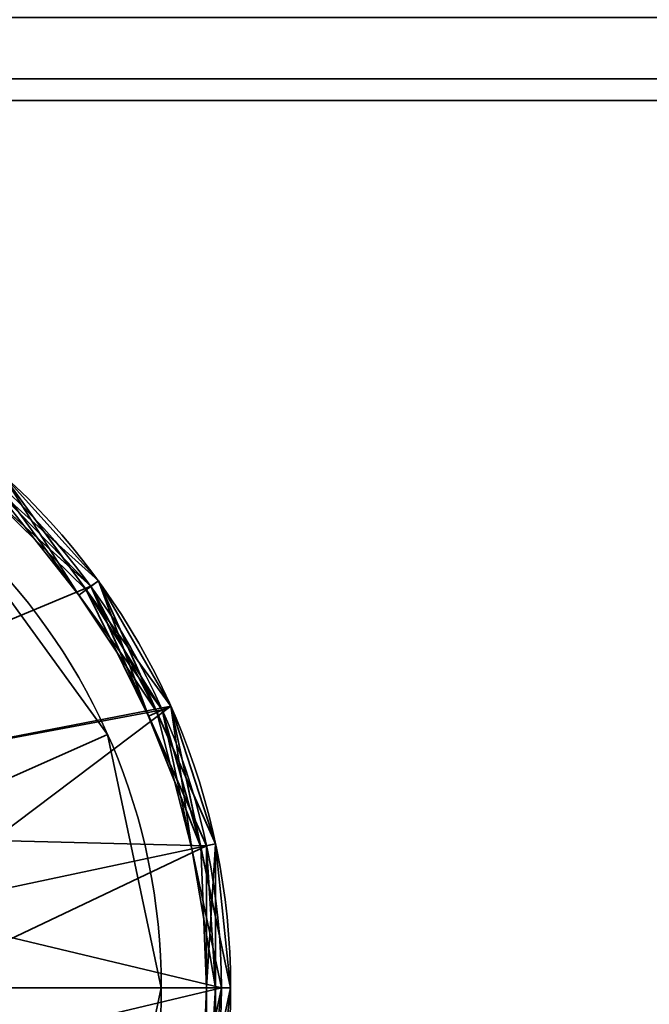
# Model space of a CAD drawing. Header units: millimetres. Extents: x -603 to 3703, y -115 to 249.
# Tile 601 of 656: x 1998 to 2005, y -43 to -32. Entities that reach past the tile are written whole.
import ezdxf

# ---------------------------------------------------------------- set-up
doc = ezdxf.new("R2010")
doc.units = ezdxf.units.MM
doc.layers.add('152', color=7, linetype='Continuous', true_color=0xffffff)

# ---------------------------------------------------------------- blocks, each defined once
blk = doc.blocks.new('UG_SURFACE_091')
at = {"layer": '152', "color": 253, "linetype": 'Continuous', "lineweight": 35}
for points in [[(1997.517, -37.897, 302.5), (1999.166, -40.168, 302.5), (1996.654, -41.286, 302.5), (1995.677, -39.94, 302.5)], [(1995.677, -39.94, 303), (1996.654, -41.286, 303), (1999.166, -40.168, 303), (1997.517, -37.897, 303)], [(1999.166, -40.168, 303), (1999.166, -40.168, 302.5), (1997.517, -37.897, 302.5), (1997.517, -37.897, 303)], [(1997, -42.913, 302.5), (1996.654, -41.286, 302.5), (1999.166, -40.168, 302.5), (1999.75, -42.913, 302.5)], [(1996.654, -41.286, 303), (1997, -42.913, 303), (1999.75, -42.913, 303), (1999.166, -40.168, 303)], [(1999.75, -42.913, 303), (1999.75, -42.913, 302.5), (1999.166, -40.168, 302.5), (1999.166, -40.168, 303)], [(1999.75, -42.913, 302.5), (1999.166, -45.658, 302.5), (1996.654, -44.54, 302.5), (1997, -42.913, 302.5)], [(1999.166, -45.658, 303), (1999.75, -42.913, 303), (1997, -42.913, 303), (1996.654, -44.54, 303)], [(1999.166, -45.658, 303), (1999.166, -45.658, 302.5), (1999.75, -42.913, 302.5), (1999.75, -42.913, 303)]]:
    blk.add_3dface(points, dxfattribs=at)
blk = doc.blocks.new('UG_SURFACE_092')
at = {"layer": '152', "color": 253, "linetype": 'Continuous', "lineweight": 35}
for points in [[(1997.517, -37.897, 350.5), (1999.166, -40.168, 350.5), (1996.654, -41.286, 350.5), (1995.677, -39.94, 350.5)], [(1995.677, -39.94, 351), (1996.654, -41.286, 351), (1999.166, -40.168, 351), (1997.517, -37.897, 351)], [(1999.166, -40.168, 351), (1999.166, -40.168, 350.5), (1997.517, -37.897, 350.5), (1997.517, -37.897, 351)], [(1997, -42.913, 350.5), (1996.654, -41.286, 350.5), (1999.166, -40.168, 350.5), (1999.75, -42.913, 350.5)], [(1996.654, -41.286, 351), (1997, -42.913, 351), (1999.75, -42.913, 351), (1999.166, -40.168, 351)], [(1999.75, -42.913, 351), (1999.75, -42.913, 350.5), (1999.166, -40.168, 350.5), (1999.166, -40.168, 351)], [(1999.75, -42.913, 350.5), (1999.166, -45.658, 350.5), (1996.654, -44.54, 350.5), (1997, -42.913, 350.5)], [(1999.166, -45.658, 351), (1999.75, -42.913, 351), (1997, -42.913, 351), (1996.654, -44.54, 351)], [(1999.166, -45.658, 351), (1999.166, -45.658, 350.5), (1999.75, -42.913, 350.5), (1999.75, -42.913, 351)]]:
    blk.add_3dface(points, dxfattribs=at)
blk = doc.blocks.new('UG_SURFACE_093')
at = {"layer": '152', "color": 252, "linetype": 'Continuous', "lineweight": 35}
for points in [[(1998.019, -37.339, 303), (1999.852, -39.862, 303), (1996.236, -40.562, 303)], [(1996.236, -40.562, 350.5), (1999.852, -39.862, 350.5), (1998.019, -37.339, 350.5)], [(1999.852, -39.862, 350.5), (1999.852, -39.862, 303), (1998.019, -37.339, 303), (1998.019, -37.339, 350.5)], [(1996.913, -42.081, 303), (1996.236, -40.562, 303), (1999.852, -39.862, 303)], [(1999.852, -39.862, 350.5), (1996.236, -40.562, 350.5), (1996.913, -42.081, 350.5)], [(1997, -42.913, 303), (1996.913, -42.081, 303), (1999.852, -39.862, 303), (2000.5, -42.913, 303)], [(1996.913, -42.081, 350.5), (1997, -42.913, 350.5), (2000.5, -42.913, 350.5), (1999.852, -39.862, 350.5)], [(2000.5, -42.913, 350.5), (2000.5, -42.913, 303), (1999.852, -39.862, 303), (1999.852, -39.862, 350.5)], [(2000.5, -42.913, 303), (1999.852, -45.964, 303), (1996.913, -43.745, 303), (1997, -42.913, 303)], [(1999.852, -45.964, 350.5), (2000.5, -42.913, 350.5), (1997, -42.913, 350.5), (1996.913, -43.745, 350.5)], [(1999.852, -45.964, 350.5), (1999.852, -45.964, 303), (2000.5, -42.913, 303), (2000.5, -42.913, 350.5)]]:
    blk.add_3dface(points, dxfattribs=at)
blk = doc.blocks.new('UG_SURFACE_094')
at = {"layer": '152', "color": 252, "linetype": 'Continuous', "lineweight": 35}
for points in [[(1998.987, -38.563, 1536), (1996.7, -36.504, 1536), (1996.75, -36.418, 1536.1), (1997.909, -37.461, 1536.1)], [(1996.75, -36.418, 1461.6), (1999.068, -38.505, 1461.6), (1998.987, -38.563, 1461.5), (1996.7, -36.504, 1461.5)], [(1999.068, -38.505, 1465.6), (1996.75, -36.418, 1465.6), (1998.019, -37.339, 1487.4)], [(1996.75, -36.418, 1465.6), (1999.068, -38.505, 1465.6), (1998.987, -38.563, 1465.5), (1997.843, -37.534, 1465.5)], [(1998.019, -37.339, 1465.4), (1999.068, -38.505, 1461.6), (1996.75, -36.418, 1461.6)], [(1996.7, -36.504, 1461.5), (1998.987, -38.563, 1461.5), (2000.238, -41.374, 1461.5), (1993, -42.913, 1461.5)], [(1996.7, -36.504, 1536), (1998.987, -38.563, 1536), (1995.677, -39.94, 1536), (1994.236, -39.109, 1536)], [(1998.935, -38.601, 1465.4), (1998.019, -37.339, 1465.4), (1997.843, -37.534, 1465.5)], [(1999.068, -38.505, 1536.1), (1997.909, -37.461, 1536.1), (1998.019, -37.339, 1557.9)], [(1999.068, -38.505, 1558.1), (1997.909, -37.461, 1558.1), (1998.019, -37.339, 1561.9)], [(1998.019, -37.339, 1557.9), (1997.952, -37.414, 1558), (1998.856, -38.658, 1558)], [(1999.852, -39.862, 1561.9), (1998.019, -37.339, 1561.9), (1997.952, -37.414, 1562), (1999.76, -39.903, 1562)], [(1998.935, -38.601, 1487.4), (1998.019, -37.339, 1487.4), (1997.952, -37.414, 1487.5), (1999.76, -39.903, 1487.5)], [(1999.068, -38.505, 1536.1), (1998.019, -37.339, 1557.9), (1999.852, -39.862, 1557.9)], [(1998.856, -38.658, 1558), (1999.76, -39.903, 1558), (1999.852, -39.862, 1557.9), (1998.019, -37.339, 1557.9)], [(1998.019, -37.339, 1561.9), (1999.852, -39.862, 1561.9), (1999.068, -38.505, 1558.1)], [(1998.019, -37.339, 1487.4), (1998.935, -38.601, 1487.4), (1999.068, -38.505, 1465.6)], [(1998.019, -37.339, 1465.4), (1998.935, -38.601, 1465.4), (1999.068, -38.505, 1461.6)], [(2000.4, -42.913, 1562), (1999.76, -39.903, 1562), (1997.952, -37.414, 1562), (1993, -42.913, 1562)], [(1996.236, -40.562, 1487.5), (1999.76, -39.903, 1487.5), (1997.952, -37.414, 1487.5)], [(1998.856, -38.658, 1558), (1997.952, -37.414, 1558), (1997.909, -37.461, 1558.1)], [(1997.843, -37.534, 1465.5), (1998.987, -38.563, 1465.5), (1998.935, -38.601, 1465.4)], [(1997.909, -37.461, 1536.1), (1999.068, -38.505, 1536.1), (1998.987, -38.563, 1536)], [(1997.909, -37.461, 1558.1), (1999.068, -38.505, 1558.1), (1998.856, -38.658, 1558)], [(1998.856, -38.658, 1558), (1999.068, -38.505, 1558.1), (1999.702, -39.929, 1558.1)], [(1999.068, -38.505, 1465.6), (1998.935, -38.601, 1487.4), (1999.852, -39.862, 1487.4)], [(1999.068, -38.505, 1461.6), (1998.935, -38.601, 1465.4), (1999.852, -39.862, 1465.4)], [(1998.987, -38.563, 1536), (1999.068, -38.505, 1536.1), (1999.702, -39.929, 1536.1)], [(1999.612, -39.969, 1465.5), (1998.987, -38.563, 1465.5), (1999.068, -38.505, 1465.6)], [(1999.068, -38.505, 1461.6), (2000.336, -41.354, 1461.6), (2000.238, -41.374, 1461.5), (1998.987, -38.563, 1461.5)], [(1999.852, -39.862, 1557.9), (1999.702, -39.929, 1536.1), (1999.068, -38.505, 1536.1)], [(1999.852, -39.862, 1561.9), (1999.702, -39.929, 1558.1), (1999.068, -38.505, 1558.1)], [(2000.336, -41.354, 1465.6), (1999.068, -38.505, 1465.6), (1999.852, -39.862, 1487.4)], [(1999.068, -38.505, 1465.6), (2000.336, -41.354, 1465.6), (2000.238, -41.374, 1465.5), (1999.612, -39.969, 1465.5)], [(1999.852, -39.862, 1465.4), (2000.336, -41.354, 1461.6), (1999.068, -38.505, 1461.6)], [(1996.654, -41.286, 1536), (1995.677, -39.94, 1536), (1998.987, -38.563, 1536), (2000.238, -41.374, 1536)], [(1998.935, -38.601, 1465.4), (1998.987, -38.563, 1465.5), (1999.612, -39.969, 1465.5)], [(1999.76, -39.903, 1487.5), (1999.852, -39.862, 1487.4), (1998.935, -38.601, 1487.4)], [(1999.612, -39.969, 1465.5), (1999.852, -39.862, 1465.4), (1998.935, -38.601, 1465.4)], [(1999.702, -39.929, 1536.1), (2000.336, -41.354, 1536.1), (2000.238, -41.374, 1536), (1998.987, -38.563, 1536)], [(1999.702, -39.929, 1558.1), (1999.76, -39.903, 1558), (1998.856, -38.658, 1558)], [(1996.236, -40.562, 1487.5), (1996.913, -42.081, 1487.5), (2000.4, -42.913, 1487.5), (1999.76, -39.903, 1487.5)], [(2000.176, -41.388, 1465.4), (1999.852, -39.862, 1465.4), (1999.612, -39.969, 1465.5)], [(2000.336, -41.354, 1536.1), (1999.702, -39.929, 1536.1), (1999.852, -39.862, 1557.9)], [(2000.336, -41.354, 1558.1), (1999.702, -39.929, 1558.1), (1999.852, -39.862, 1561.9)], [(2000.08, -41.408, 1558), (1999.76, -39.903, 1558), (1999.702, -39.929, 1558.1)], [(1999.852, -39.862, 1557.9), (1999.76, -39.903, 1558), (2000.08, -41.408, 1558)], [(2000.5, -42.913, 1561.9), (1999.852, -39.862, 1561.9), (1999.76, -39.903, 1562), (2000.4, -42.913, 1562)], [(2000.176, -41.388, 1487.4), (1999.852, -39.862, 1487.4), (1999.76, -39.903, 1487.5)], [(1999.76, -39.903, 1487.5), (2000.4, -42.913, 1487.5), (2000.5, -42.913, 1487.4), (2000.176, -41.388, 1487.4)], [(1999.852, -39.862, 1557.9), (2000.5, -42.913, 1557.9), (2000.336, -41.354, 1536.1)], [(2000.08, -41.408, 1558), (2000.4, -42.913, 1558), (2000.5, -42.913, 1557.9), (1999.852, -39.862, 1557.9)], [(2000.336, -41.354, 1558.1), (1999.852, -39.862, 1561.9), (2000.5, -42.913, 1561.9)], [(1999.852, -39.862, 1487.4), (2000.176, -41.388, 1487.4), (2000.336, -41.354, 1465.6)], [(1999.852, -39.862, 1465.4), (2000.176, -41.388, 1465.4), (2000.336, -41.354, 1461.6)], [(1999.612, -39.969, 1465.5), (2000.238, -41.374, 1465.5), (2000.176, -41.388, 1465.4)], [(1999.702, -39.929, 1558.1), (2000.336, -41.354, 1558.1), (2000.08, -41.408, 1558)], [(1997, -42.913, 1536), (1996.654, -41.286, 1536), (2000.238, -41.374, 1536)], [(2000.238, -41.374, 1461.5), (2000.238, -44.452, 1461.5), (1998.987, -47.263, 1461.5), (1993, -42.913, 1461.5)], [(1996.913, -43.745, 1536), (1997, -42.913, 1536), (2000.238, -41.374, 1536), (2000.238, -44.452, 1536)], [(2000.08, -41.408, 1558), (2000.336, -41.354, 1558.1), (2000.336, -42.913, 1558.1)], [(2000.336, -41.354, 1465.6), (2000.176, -41.388, 1487.4), (2000.5, -42.913, 1487.4)], [(2000.336, -41.354, 1461.6), (2000.176, -41.388, 1465.4), (2000.5, -42.913, 1465.4)], [(2000.176, -41.388, 1465.4), (2000.238, -41.374, 1465.5), (2000.238, -42.913, 1465.5)], [(2000.238, -42.913, 1465.5), (2000.5, -42.913, 1465.4), (2000.176, -41.388, 1465.4)], [(2000.238, -41.374, 1536), (2000.336, -41.354, 1536.1), (2000.336, -42.913, 1536.1)], [(2000.336, -41.354, 1465.6), (2000.336, -44.472, 1465.6), (2000.238, -44.452, 1465.5), (2000.238, -42.913, 1465.5)], [(2000.238, -42.913, 1465.5), (2000.238, -41.374, 1465.5), (2000.336, -41.354, 1465.6)], [(2000.336, -41.354, 1461.6), (2000.336, -44.472, 1461.6), (2000.238, -44.452, 1461.5), (2000.238, -41.374, 1461.5)], [(2000.336, -42.913, 1536.1), (2000.336, -44.472, 1536.1), (2000.238, -44.452, 1536), (2000.238, -41.374, 1536)], [(2000.5, -42.913, 1557.9), (2000.336, -42.913, 1536.1), (2000.336, -41.354, 1536.1)], [(2000.5, -42.913, 1561.9), (2000.336, -42.913, 1558.1), (2000.336, -41.354, 1558.1)], [(2000.5, -42.913, 1487.4), (2000.336, -44.472, 1465.6), (2000.336, -41.354, 1465.6)], [(2000.5, -42.913, 1465.4), (2000.336, -44.472, 1461.6), (2000.336, -41.354, 1461.6)], [(2000.336, -42.913, 1558.1), (2000.4, -42.913, 1558), (2000.08, -41.408, 1558)], [(2000.4, -42.913, 1487.5), (1996.913, -42.081, 1487.5), (1996.913, -43.745, 1487.5)], [(1997.952, -48.412, 1562), (1999.76, -45.923, 1562), (2000.4, -42.913, 1562), (1993, -42.913, 1562)], [(1998.987, -47.263, 1461.5), (1996.7, -49.322, 1461.5), (1993.773, -50.272, 1461.5), (1993, -42.913, 1461.5)], [(1996.913, -43.745, 1487.5), (1996.236, -45.264, 1487.5), (1999.76, -45.923, 1487.5), (2000.4, -42.913, 1487.5)], [(1999.852, -45.964, 1561.9), (2000.5, -42.913, 1561.9), (2000.4, -42.913, 1562), (1999.76, -45.923, 1562)], [(2000.176, -44.438, 1487.4), (2000.5, -42.913, 1487.4), (2000.4, -42.913, 1487.5), (1999.76, -45.923, 1487.5)], [(2000.5, -42.913, 1561.9), (1999.852, -45.964, 1561.9), (2000.336, -44.472, 1558.1)], [(2000.5, -42.913, 1487.4), (2000.176, -44.438, 1487.4), (2000.336, -44.472, 1465.6)], [(2000.238, -42.913, 1465.5), (2000.238, -44.452, 1465.5), (2000.176, -44.438, 1465.4)], [(2000.176, -44.438, 1465.4), (2000.5, -42.913, 1465.4), (2000.238, -42.913, 1465.5)], [(2000.5, -42.913, 1465.4), (2000.176, -44.438, 1465.4), (2000.336, -44.472, 1461.6)], [(2000.336, -44.472, 1557.9), (2000.5, -42.913, 1557.9), (2000.4, -42.913, 1558), (2000.238, -44.452, 1558)], [(2000.336, -42.913, 1558.1), (2000.336, -44.472, 1558.1), (2000.238, -44.452, 1558)], [(2000.238, -44.452, 1558), (2000.4, -42.913, 1558), (2000.336, -42.913, 1558.1)], [(2000.5, -42.913, 1557.9), (2000.336, -44.472, 1557.9), (2000.336, -44.472, 1536.1)], [(2000.336, -44.472, 1536.1), (2000.336, -42.913, 1536.1), (2000.5, -42.913, 1557.9)], [(2000.336, -44.472, 1558.1), (2000.336, -42.913, 1558.1), (2000.5, -42.913, 1561.9)]]:
    blk.add_3dface(points, dxfattribs=at)
blk = doc.blocks.new('UG_SURFACE_095')
at = {"layer": '152', "color": 252, "linetype": 'Continuous', "lineweight": 35}
for points in [[(1998.987, -38.563, 1786), (1996.7, -36.504, 1786), (1996.75, -36.418, 1786.1), (1997.909, -37.461, 1786.1)], [(1996.75, -36.418, 1711.6), (1999.068, -38.505, 1711.6), (1998.987, -38.563, 1711.5), (1996.7, -36.504, 1711.5)], [(1999.068, -38.505, 1715.6), (1996.75, -36.418, 1715.6), (1998.019, -37.339, 1737.4)], [(1996.75, -36.418, 1715.6), (1999.068, -38.505, 1715.6), (1998.987, -38.563, 1715.5), (1997.843, -37.534, 1715.5)], [(1998.019, -37.339, 1715.4), (1999.068, -38.505, 1711.6), (1996.75, -36.418, 1711.6)], [(1996.7, -36.504, 1711.5), (1998.987, -38.563, 1711.5), (2000.238, -41.374, 1711.5), (1993, -42.913, 1711.5)], [(1996.7, -36.504, 1786), (1998.987, -38.563, 1786), (1995.677, -39.94, 1786), (1994.236, -39.109, 1786)], [(1998.935, -38.601, 1715.4), (1998.019, -37.339, 1715.4), (1997.843, -37.534, 1715.5)], [(1999.068, -38.505, 1786.1), (1997.909, -37.461, 1786.1), (1998.019, -37.339, 1807.9)], [(1999.068, -38.505, 1808.1), (1997.909, -37.461, 1808.1), (1998.019, -37.339, 1811.9)], [(1998.019, -37.339, 1807.9), (1997.952, -37.414, 1808), (1998.856, -38.658, 1808)], [(1999.852, -39.862, 1811.9), (1998.019, -37.339, 1811.9), (1997.952, -37.414, 1812), (1999.76, -39.903, 1812)], [(1998.935, -38.601, 1737.4), (1998.019, -37.339, 1737.4), (1997.952, -37.414, 1737.5), (1999.76, -39.903, 1737.5)], [(1999.068, -38.505, 1786.1), (1998.019, -37.339, 1807.9), (1999.852, -39.862, 1807.9)], [(1998.856, -38.658, 1808), (1999.76, -39.903, 1808), (1999.852, -39.862, 1807.9), (1998.019, -37.339, 1807.9)], [(1999.068, -38.505, 1808.1), (1998.019, -37.339, 1811.9), (1999.852, -39.862, 1811.9)], [(1998.019, -37.339, 1737.4), (1998.935, -38.601, 1737.4), (1999.068, -38.505, 1715.6)], [(1998.019, -37.339, 1715.4), (1998.935, -38.601, 1715.4), (1999.068, -38.505, 1711.6)], [(2000.4, -42.913, 1812), (1999.76, -39.903, 1812), (1997.952, -37.414, 1812), (1993, -42.913, 1812)], [(1996.236, -40.562, 1737.5), (1999.76, -39.903, 1737.5), (1997.952, -37.414, 1737.5)], [(1998.856, -38.658, 1808), (1997.952, -37.414, 1808), (1997.909, -37.461, 1808.1)], [(1997.843, -37.534, 1715.5), (1998.987, -38.563, 1715.5), (1998.935, -38.601, 1715.4)], [(1997.909, -37.461, 1786.1), (1999.068, -38.505, 1786.1), (1998.987, -38.563, 1786)], [(1997.909, -37.461, 1808.1), (1999.068, -38.505, 1808.1), (1998.856, -38.658, 1808)], [(1998.856, -38.658, 1808), (1999.068, -38.505, 1808.1), (1999.702, -39.929, 1808.1)], [(1999.068, -38.505, 1715.6), (1998.935, -38.601, 1737.4), (1999.852, -39.862, 1737.4)], [(1999.068, -38.505, 1711.6), (1998.935, -38.601, 1715.4), (1999.852, -39.862, 1715.4)], [(1998.987, -38.563, 1786), (1999.068, -38.505, 1786.1), (1999.702, -39.929, 1786.1)], [(1999.612, -39.969, 1715.5), (1998.987, -38.563, 1715.5), (1999.068, -38.505, 1715.6)], [(1999.068, -38.505, 1711.6), (2000.336, -41.354, 1711.6), (2000.238, -41.374, 1711.5), (1998.987, -38.563, 1711.5)], [(1999.852, -39.862, 1807.9), (1999.702, -39.929, 1786.1), (1999.068, -38.505, 1786.1)], [(1999.852, -39.862, 1811.9), (1999.702, -39.929, 1808.1), (1999.068, -38.505, 1808.1)], [(2000.336, -41.354, 1715.6), (1999.068, -38.505, 1715.6), (1999.852, -39.862, 1737.4)], [(1999.068, -38.505, 1715.6), (2000.336, -41.354, 1715.6), (2000.238, -41.374, 1715.5), (1999.612, -39.969, 1715.5)], [(2000.336, -41.354, 1711.6), (1999.068, -38.505, 1711.6), (1999.852, -39.862, 1715.4)], [(1996.654, -41.286, 1786), (1995.677, -39.94, 1786), (1998.987, -38.563, 1786), (2000.238, -41.374, 1786)], [(1998.935, -38.601, 1715.4), (1998.987, -38.563, 1715.5), (1999.612, -39.969, 1715.5)], [(1999.76, -39.903, 1737.5), (1999.852, -39.862, 1737.4), (1998.935, -38.601, 1737.4)], [(1999.612, -39.969, 1715.5), (1999.852, -39.862, 1715.4), (1998.935, -38.601, 1715.4)], [(1999.702, -39.929, 1786.1), (2000.336, -41.354, 1786.1), (2000.238, -41.374, 1786), (1998.987, -38.563, 1786)], [(1999.702, -39.929, 1808.1), (1999.76, -39.903, 1808), (1998.856, -38.658, 1808)], [(1996.236, -40.562, 1737.5), (1996.913, -42.081, 1737.5), (2000.4, -42.913, 1737.5), (1999.76, -39.903, 1737.5)], [(2000.176, -41.388, 1715.4), (1999.852, -39.862, 1715.4), (1999.612, -39.969, 1715.5)], [(2000.336, -41.354, 1786.1), (1999.702, -39.929, 1786.1), (1999.852, -39.862, 1807.9)], [(2000.336, -41.354, 1808.1), (1999.702, -39.929, 1808.1), (1999.852, -39.862, 1811.9)], [(2000.08, -41.408, 1808), (1999.76, -39.903, 1808), (1999.702, -39.929, 1808.1)], [(1999.852, -39.862, 1807.9), (1999.76, -39.903, 1808), (2000.08, -41.408, 1808)], [(2000.5, -42.913, 1811.9), (1999.852, -39.862, 1811.9), (1999.76, -39.903, 1812), (2000.4, -42.913, 1812)], [(2000.176, -41.388, 1737.4), (1999.852, -39.862, 1737.4), (1999.76, -39.903, 1737.5)], [(1999.76, -39.903, 1737.5), (2000.4, -42.913, 1737.5), (2000.5, -42.913, 1737.4), (2000.176, -41.388, 1737.4)], [(1999.852, -39.862, 1807.9), (2000.5, -42.913, 1807.9), (2000.336, -41.354, 1786.1)], [(2000.08, -41.408, 1808), (2000.4, -42.913, 1808), (2000.5, -42.913, 1807.9), (1999.852, -39.862, 1807.9)], [(2000.336, -41.354, 1808.1), (1999.852, -39.862, 1811.9), (2000.5, -42.913, 1811.9)], [(1999.852, -39.862, 1737.4), (2000.176, -41.388, 1737.4), (2000.336, -41.354, 1715.6)], [(1999.852, -39.862, 1715.4), (2000.176, -41.388, 1715.4), (2000.336, -41.354, 1711.6)], [(1999.612, -39.969, 1715.5), (2000.238, -41.374, 1715.5), (2000.176, -41.388, 1715.4)], [(1999.702, -39.929, 1808.1), (2000.336, -41.354, 1808.1), (2000.08, -41.408, 1808)], [(1997, -42.913, 1786), (1996.654, -41.286, 1786), (2000.238, -41.374, 1786)], [(2000.238, -41.374, 1711.5), (2000.238, -44.452, 1711.5), (1998.987, -47.263, 1711.5), (1993, -42.913, 1711.5)], [(1996.913, -43.745, 1786), (1997, -42.913, 1786), (2000.238, -41.374, 1786), (2000.238, -44.452, 1786)], [(2000.08, -41.408, 1808), (2000.336, -41.354, 1808.1), (2000.336, -42.913, 1808.1)], [(2000.336, -41.354, 1715.6), (2000.176, -41.388, 1737.4), (2000.5, -42.913, 1737.4)], [(2000.336, -41.354, 1711.6), (2000.176, -41.388, 1715.4), (2000.5, -42.913, 1715.4)], [(2000.176, -41.388, 1715.4), (2000.238, -41.374, 1715.5), (2000.238, -42.913, 1715.5)], [(2000.238, -42.913, 1715.5), (2000.5, -42.913, 1715.4), (2000.176, -41.388, 1715.4)], [(2000.238, -41.374, 1786), (2000.336, -41.354, 1786.1), (2000.336, -42.913, 1786.1)], [(2000.336, -41.354, 1715.6), (2000.336, -44.472, 1715.6), (2000.238, -44.452, 1715.5), (2000.238, -42.913, 1715.5)], [(2000.238, -42.913, 1715.5), (2000.238, -41.374, 1715.5), (2000.336, -41.354, 1715.6)], [(2000.336, -41.354, 1711.6), (2000.336, -44.472, 1711.6), (2000.238, -44.452, 1711.5), (2000.238, -41.374, 1711.5)], [(2000.336, -42.913, 1786.1), (2000.336, -44.472, 1786.1), (2000.238, -44.452, 1786), (2000.238, -41.374, 1786)], [(2000.5, -42.913, 1807.9), (2000.336, -42.913, 1786.1), (2000.336, -41.354, 1786.1)], [(2000.5, -42.913, 1811.9), (2000.336, -42.913, 1808.1), (2000.336, -41.354, 1808.1)], [(2000.5, -42.913, 1737.4), (2000.336, -44.472, 1715.6), (2000.336, -41.354, 1715.6)], [(2000.5, -42.913, 1715.4), (2000.336, -44.472, 1711.6), (2000.336, -41.354, 1711.6)], [(2000.336, -42.913, 1808.1), (2000.4, -42.913, 1808), (2000.08, -41.408, 1808)], [(2000.4, -42.913, 1737.5), (1996.913, -42.081, 1737.5), (1996.913, -43.745, 1737.5)], [(1997.952, -48.412, 1812), (1999.76, -45.923, 1812), (2000.4, -42.913, 1812), (1993, -42.913, 1812)], [(1998.987, -47.263, 1711.5), (1996.7, -49.322, 1711.5), (1993.773, -50.272, 1711.5), (1993, -42.913, 1711.5)], [(1996.913, -43.745, 1737.5), (1996.236, -45.264, 1737.5), (1999.76, -45.923, 1737.5), (2000.4, -42.913, 1737.5)], [(1999.852, -45.964, 1811.9), (2000.5, -42.913, 1811.9), (2000.4, -42.913, 1812), (1999.76, -45.923, 1812)], [(2000.176, -44.438, 1737.4), (2000.5, -42.913, 1737.4), (2000.4, -42.913, 1737.5), (1999.76, -45.923, 1737.5)], [(2000.5, -42.913, 1811.9), (1999.852, -45.964, 1811.9), (2000.336, -44.472, 1808.1)], [(2000.5, -42.913, 1737.4), (2000.176, -44.438, 1737.4), (2000.336, -44.472, 1715.6)], [(2000.238, -42.913, 1715.5), (2000.238, -44.452, 1715.5), (2000.176, -44.438, 1715.4)], [(2000.176, -44.438, 1715.4), (2000.5, -42.913, 1715.4), (2000.238, -42.913, 1715.5)], [(2000.5, -42.913, 1715.4), (2000.176, -44.438, 1715.4), (2000.336, -44.472, 1711.6)], [(2000.336, -44.472, 1807.9), (2000.5, -42.913, 1807.9), (2000.4, -42.913, 1808), (2000.238, -44.452, 1808)], [(2000.336, -42.913, 1808.1), (2000.336, -44.472, 1808.1), (2000.238, -44.452, 1808)], [(2000.238, -44.452, 1808), (2000.4, -42.913, 1808), (2000.336, -42.913, 1808.1)], [(2000.5, -42.913, 1807.9), (2000.336, -44.472, 1807.9), (2000.336, -44.472, 1786.1)], [(2000.336, -44.472, 1786.1), (2000.336, -42.913, 1786.1), (2000.5, -42.913, 1807.9)], [(2000.336, -44.472, 1808.1), (2000.336, -42.913, 1808.1), (2000.5, -42.913, 1811.9)]]:
    blk.add_3dface(points, dxfattribs=at)
blk = doc.blocks.new('UG_SURFACE_096')
at = {"layer": '152', "color": 253, "linetype": 'Continuous', "lineweight": 35}
for points in [[(1997.517, -37.897, 1487.5), (1999.166, -40.168, 1487.5), (1996.654, -41.286, 1487.5), (1995.677, -39.94, 1487.5)], [(1995.677, -39.94, 1488), (1996.654, -41.286, 1488), (1999.166, -40.168, 1488), (1997.517, -37.897, 1488)], [(1999.166, -40.168, 1488), (1999.166, -40.168, 1487.5), (1997.517, -37.897, 1487.5), (1997.517, -37.897, 1488)], [(1997, -42.913, 1487.5), (1996.654, -41.286, 1487.5), (1999.166, -40.168, 1487.5), (1999.75, -42.913, 1487.5)], [(1996.654, -41.286, 1488), (1997, -42.913, 1488), (1999.75, -42.913, 1488), (1999.166, -40.168, 1488)], [(1999.75, -42.913, 1488), (1999.75, -42.913, 1487.5), (1999.166, -40.168, 1487.5), (1999.166, -40.168, 1488)], [(1999.75, -42.913, 1487.5), (1999.166, -45.658, 1487.5), (1996.654, -44.54, 1487.5), (1997, -42.913, 1487.5)], [(1999.166, -45.658, 1488), (1999.75, -42.913, 1488), (1997, -42.913, 1488), (1996.654, -44.54, 1488)], [(1999.166, -45.658, 1488), (1999.166, -45.658, 1487.5), (1999.75, -42.913, 1487.5), (1999.75, -42.913, 1488)]]:
    blk.add_3dface(points, dxfattribs=at)
blk = doc.blocks.new('UG_SURFACE_097')
at = {"layer": '152', "color": 253, "linetype": 'Continuous', "lineweight": 35}
for points in [[(1997.517, -37.897, 1535.5), (1999.166, -40.168, 1535.5), (1996.654, -41.286, 1535.5), (1995.677, -39.94, 1535.5)], [(1995.677, -39.94, 1536), (1996.654, -41.286, 1536), (1999.166, -40.168, 1536), (1997.517, -37.897, 1536)], [(1999.166, -40.168, 1536), (1999.166, -40.168, 1535.5), (1997.517, -37.897, 1535.5), (1997.517, -37.897, 1536)], [(1997, -42.913, 1535.5), (1996.654, -41.286, 1535.5), (1999.166, -40.168, 1535.5), (1999.75, -42.913, 1535.5)], [(1996.654, -41.286, 1536), (1997, -42.913, 1536), (1999.75, -42.913, 1536), (1999.166, -40.168, 1536)], [(1999.75, -42.913, 1536), (1999.75, -42.913, 1535.5), (1999.166, -40.168, 1535.5), (1999.166, -40.168, 1536)], [(1999.75, -42.913, 1535.5), (1999.166, -45.658, 1535.5), (1996.654, -44.54, 1535.5), (1997, -42.913, 1535.5)], [(1999.166, -45.658, 1536), (1999.75, -42.913, 1536), (1997, -42.913, 1536), (1996.654, -44.54, 1536)], [(1999.166, -45.658, 1536), (1999.166, -45.658, 1535.5), (1999.75, -42.913, 1535.5), (1999.75, -42.913, 1536)]]:
    blk.add_3dface(points, dxfattribs=at)
blk = doc.blocks.new('UG_SURFACE_098')
at = {"layer": '152', "color": 252, "linetype": 'Continuous', "lineweight": 35}
for points in [[(1998.019, -37.339, 1488), (1999.852, -39.862, 1488), (1996.236, -40.562, 1488)], [(1996.236, -40.562, 1535.5), (1999.852, -39.862, 1535.5), (1998.019, -37.339, 1535.5)], [(1999.852, -39.862, 1535.5), (1999.852, -39.862, 1488), (1998.019, -37.339, 1488), (1998.019, -37.339, 1535.5)], [(1996.913, -42.081, 1488), (1996.236, -40.562, 1488), (1999.852, -39.862, 1488)], [(1999.852, -39.862, 1535.5), (1996.236, -40.562, 1535.5), (1996.913, -42.081, 1535.5)], [(1997, -42.913, 1488), (1996.913, -42.081, 1488), (1999.852, -39.862, 1488), (2000.5, -42.913, 1488)], [(1996.913, -42.081, 1535.5), (1997, -42.913, 1535.5), (2000.5, -42.913, 1535.5), (1999.852, -39.862, 1535.5)], [(2000.5, -42.913, 1535.5), (2000.5, -42.913, 1488), (1999.852, -39.862, 1488), (1999.852, -39.862, 1535.5)], [(2000.5, -42.913, 1488), (1999.852, -45.964, 1488), (1996.913, -43.745, 1488), (1997, -42.913, 1488)], [(1999.852, -45.964, 1535.5), (2000.5, -42.913, 1535.5), (1997, -42.913, 1535.5), (1996.913, -43.745, 1535.5)], [(1999.852, -45.964, 1535.5), (1999.852, -45.964, 1488), (2000.5, -42.913, 1488), (2000.5, -42.913, 1535.5)]]:
    blk.add_3dface(points, dxfattribs=at)
blk = doc.blocks.new('UG_SURFACE_099')
at = {"layer": '152', "color": 253, "linetype": 'Continuous', "lineweight": 35}
for points in [[(1997.517, -37.897, 1737.5), (1999.166, -40.168, 1737.5), (1996.654, -41.286, 1737.5), (1995.677, -39.94, 1737.5)], [(1995.677, -39.94, 1738), (1996.654, -41.286, 1738), (1999.166, -40.168, 1738), (1997.517, -37.897, 1738)], [(1999.166, -40.168, 1738), (1999.166, -40.168, 1737.5), (1997.517, -37.897, 1737.5), (1997.517, -37.897, 1738)], [(1997, -42.913, 1737.5), (1996.654, -41.286, 1737.5), (1999.166, -40.168, 1737.5), (1999.75, -42.913, 1737.5)], [(1996.654, -41.286, 1738), (1997, -42.913, 1738), (1999.75, -42.913, 1738), (1999.166, -40.168, 1738)], [(1999.75, -42.913, 1738), (1999.75, -42.913, 1737.5), (1999.166, -40.168, 1737.5), (1999.166, -40.168, 1738)], [(1999.75, -42.913, 1737.5), (1999.166, -45.658, 1737.5), (1996.654, -44.54, 1737.5), (1997, -42.913, 1737.5)], [(1999.166, -45.658, 1738), (1999.75, -42.913, 1738), (1997, -42.913, 1738), (1996.654, -44.54, 1738)], [(1999.166, -45.658, 1738), (1999.166, -45.658, 1737.5), (1999.75, -42.913, 1737.5), (1999.75, -42.913, 1738)]]:
    blk.add_3dface(points, dxfattribs=at)
blk = doc.blocks.new('UG_SURFACE_100')
at = {"layer": '152', "color": 253, "linetype": 'Continuous', "lineweight": 35}
for points in [[(1997.517, -37.897, 1785.5), (1999.166, -40.168, 1785.5), (1996.654, -41.286, 1785.5), (1995.677, -39.94, 1785.5)], [(1995.677, -39.94, 1786), (1996.654, -41.286, 1786), (1999.166, -40.168, 1786), (1997.517, -37.897, 1786)], [(1999.166, -40.168, 1786), (1999.166, -40.168, 1785.5), (1997.517, -37.897, 1785.5), (1997.517, -37.897, 1786)], [(1997, -42.913, 1785.5), (1996.654, -41.286, 1785.5), (1999.166, -40.168, 1785.5), (1999.75, -42.913, 1785.5)], [(1996.654, -41.286, 1786), (1997, -42.913, 1786), (1999.75, -42.913, 1786), (1999.166, -40.168, 1786)], [(1999.75, -42.913, 1786), (1999.75, -42.913, 1785.5), (1999.166, -40.168, 1785.5), (1999.166, -40.168, 1786)], [(1999.75, -42.913, 1785.5), (1999.166, -45.658, 1785.5), (1996.654, -44.54, 1785.5), (1997, -42.913, 1785.5)], [(1999.166, -45.658, 1786), (1999.75, -42.913, 1786), (1997, -42.913, 1786), (1996.654, -44.54, 1786)], [(1999.166, -45.658, 1786), (1999.166, -45.658, 1785.5), (1999.75, -42.913, 1785.5), (1999.75, -42.913, 1786)]]:
    blk.add_3dface(points, dxfattribs=at)
blk = doc.blocks.new('UG_SURFACE_101')
at = {"layer": '152', "color": 252, "linetype": 'Continuous', "lineweight": 35}
for points in [[(1998.019, -37.339, 1738), (1999.852, -39.862, 1738), (1996.236, -40.562, 1738)], [(1996.236, -40.562, 1785.5), (1999.852, -39.862, 1785.5), (1998.019, -37.339, 1785.5)], [(1999.852, -39.862, 1785.5), (1999.852, -39.862, 1738), (1998.019, -37.339, 1738), (1998.019, -37.339, 1785.5)], [(1996.913, -42.081, 1738), (1996.236, -40.562, 1738), (1999.852, -39.862, 1738)], [(1999.852, -39.862, 1785.5), (1996.236, -40.562, 1785.5), (1996.913, -42.081, 1785.5)], [(1997, -42.913, 1738), (1996.913, -42.081, 1738), (1999.852, -39.862, 1738), (2000.5, -42.913, 1738)], [(1996.913, -42.081, 1785.5), (1997, -42.913, 1785.5), (2000.5, -42.913, 1785.5), (1999.852, -39.862, 1785.5)], [(2000.5, -42.913, 1785.5), (2000.5, -42.913, 1738), (1999.852, -39.862, 1738), (1999.852, -39.862, 1785.5)], [(2000.5, -42.913, 1738), (1999.852, -45.964, 1738), (1996.913, -43.745, 1738), (1997, -42.913, 1738)], [(1999.852, -45.964, 1785.5), (2000.5, -42.913, 1785.5), (1997, -42.913, 1785.5), (1996.913, -43.745, 1785.5)], [(1999.852, -45.964, 1785.5), (1999.852, -45.964, 1738), (2000.5, -42.913, 1738), (2000.5, -42.913, 1785.5)]]:
    blk.add_3dface(points, dxfattribs=at)
blk = doc.blocks.new('UG_SURFACE_102')
at = {"layer": '152', "color": 252, "linetype": 'Continuous', "lineweight": 35}
for points in [[(1998.987, -38.563, 351), (1996.7, -36.504, 351), (1996.75, -36.418, 351.1), (1997.909, -37.461, 351.1)], [(1996.75, -36.418, 276.6), (1999.068, -38.505, 276.6), (1998.987, -38.563, 276.5), (1996.7, -36.504, 276.5)], [(1999.068, -38.505, 280.6), (1996.75, -36.418, 280.6), (1998.019, -37.339, 302.4)], [(1996.75, -36.418, 280.6), (1999.068, -38.505, 280.6), (1998.987, -38.563, 280.5), (1997.843, -37.534, 280.5)], [(1999.068, -38.505, 276.6), (1996.75, -36.418, 276.6), (1998.019, -37.339, 280.4)], [(1996.7, -36.504, 276.5), (1998.987, -38.563, 276.5), (2000.238, -41.374, 276.5), (1993, -42.913, 276.5)], [(1996.7, -36.504, 351), (1998.987, -38.563, 351), (1995.677, -39.94, 351), (1994.236, -39.109, 351)], [(1998.935, -38.601, 280.4), (1998.019, -37.339, 280.4), (1997.843, -37.534, 280.5)], [(1999.068, -38.505, 351.1), (1997.909, -37.461, 351.1), (1998.019, -37.339, 372.9)], [(1999.068, -38.505, 373.1), (1997.909, -37.461, 373.1), (1998.019, -37.339, 376.9)], [(1998.019, -37.339, 372.9), (1997.952, -37.414, 373), (1998.856, -38.658, 373)], [(1999.852, -39.862, 376.9), (1998.019, -37.339, 376.9), (1997.952, -37.414, 377), (1999.76, -39.903, 377)], [(1998.935, -38.601, 302.4), (1998.019, -37.339, 302.4), (1997.952, -37.414, 302.5), (1999.76, -39.903, 302.5)], [(1998.019, -37.339, 372.9), (1999.852, -39.862, 372.9), (1999.068, -38.505, 351.1)], [(1998.856, -38.658, 373), (1999.76, -39.903, 373), (1999.852, -39.862, 372.9), (1998.019, -37.339, 372.9)], [(1998.019, -37.339, 376.9), (1999.852, -39.862, 376.9), (1999.068, -38.505, 373.1)], [(1998.019, -37.339, 302.4), (1998.935, -38.601, 302.4), (1999.068, -38.505, 280.6)], [(1998.019, -37.339, 280.4), (1998.935, -38.601, 280.4), (1999.068, -38.505, 276.6)], [(2000.4, -42.913, 377), (1999.76, -39.903, 377), (1997.952, -37.414, 377), (1993, -42.913, 377)], [(1996.236, -40.562, 302.5), (1999.76, -39.903, 302.5), (1997.952, -37.414, 302.5)], [(1998.856, -38.658, 373), (1997.952, -37.414, 373), (1997.909, -37.461, 373.1)], [(1997.843, -37.534, 280.5), (1998.987, -38.563, 280.5), (1998.935, -38.601, 280.4)], [(1997.909, -37.461, 351.1), (1999.068, -38.505, 351.1), (1998.987, -38.563, 351)], [(1997.909, -37.461, 373.1), (1999.068, -38.505, 373.1), (1998.856, -38.658, 373)], [(1998.856, -38.658, 373), (1999.068, -38.505, 373.1), (1999.702, -39.929, 373.1)], [(1999.068, -38.505, 280.6), (1998.935, -38.601, 302.4), (1999.852, -39.862, 302.4)], [(1999.068, -38.505, 276.6), (1998.935, -38.601, 280.4), (1999.852, -39.862, 280.4)], [(1998.987, -38.563, 351), (1999.068, -38.505, 351.1), (1999.702, -39.929, 351.1)], [(1999.612, -39.969, 280.5), (1998.987, -38.563, 280.5), (1999.068, -38.505, 280.6)], [(1999.068, -38.505, 276.6), (2000.336, -41.354, 276.6), (2000.238, -41.374, 276.5), (1998.987, -38.563, 276.5)], [(1999.852, -39.862, 372.9), (1999.702, -39.929, 351.1), (1999.068, -38.505, 351.1)], [(1999.852, -39.862, 376.9), (1999.702, -39.929, 373.1), (1999.068, -38.505, 373.1)], [(2000.336, -41.354, 280.6), (1999.068, -38.505, 280.6), (1999.852, -39.862, 302.4)], [(1999.068, -38.505, 280.6), (2000.336, -41.354, 280.6), (2000.238, -41.374, 280.5), (1999.612, -39.969, 280.5)], [(1999.852, -39.862, 280.4), (2000.336, -41.354, 276.6), (1999.068, -38.505, 276.6)], [(1996.654, -41.286, 351), (1995.677, -39.94, 351), (1998.987, -38.563, 351), (2000.238, -41.374, 351)], [(1998.935, -38.601, 280.4), (1998.987, -38.563, 280.5), (1999.612, -39.969, 280.5)], [(1999.76, -39.903, 302.5), (1999.852, -39.862, 302.4), (1998.935, -38.601, 302.4)], [(1999.612, -39.969, 280.5), (1999.852, -39.862, 280.4), (1998.935, -38.601, 280.4)], [(1999.702, -39.929, 351.1), (2000.336, -41.354, 351.1), (2000.238, -41.374, 351), (1998.987, -38.563, 351)], [(1999.702, -39.929, 373.1), (1999.76, -39.903, 373), (1998.856, -38.658, 373)], [(1996.236, -40.562, 302.5), (1996.913, -42.081, 302.5), (2000.4, -42.913, 302.5), (1999.76, -39.903, 302.5)], [(2000.176, -41.388, 280.4), (1999.852, -39.862, 280.4), (1999.612, -39.969, 280.5)], [(2000.336, -41.354, 351.1), (1999.702, -39.929, 351.1), (1999.852, -39.862, 372.9)], [(2000.336, -41.354, 373.1), (1999.702, -39.929, 373.1), (1999.852, -39.862, 376.9)], [(2000.08, -41.408, 373), (1999.76, -39.903, 373), (1999.702, -39.929, 373.1)], [(1999.852, -39.862, 372.9), (1999.76, -39.903, 373), (2000.08, -41.408, 373)], [(2000.5, -42.913, 376.9), (1999.852, -39.862, 376.9), (1999.76, -39.903, 377), (2000.4, -42.913, 377)], [(2000.176, -41.388, 302.4), (1999.852, -39.862, 302.4), (1999.76, -39.903, 302.5)], [(1999.76, -39.903, 302.5), (2000.4, -42.913, 302.5), (2000.5, -42.913, 302.4), (2000.176, -41.388, 302.4)], [(2000.336, -41.354, 351.1), (1999.852, -39.862, 372.9), (2000.5, -42.913, 372.9)], [(2000.08, -41.408, 373), (2000.4, -42.913, 373), (2000.5, -42.913, 372.9), (1999.852, -39.862, 372.9)], [(1999.852, -39.862, 376.9), (2000.5, -42.913, 376.9), (2000.336, -41.354, 373.1)], [(1999.852, -39.862, 302.4), (2000.176, -41.388, 302.4), (2000.336, -41.354, 280.6)], [(1999.852, -39.862, 280.4), (2000.176, -41.388, 280.4), (2000.336, -41.354, 276.6)], [(1999.612, -39.969, 280.5), (2000.238, -41.374, 280.5), (2000.176, -41.388, 280.4)], [(1999.702, -39.929, 373.1), (2000.336, -41.354, 373.1), (2000.08, -41.408, 373)], [(1997, -42.913, 351), (1996.654, -41.286, 351), (2000.238, -41.374, 351)], [(2000.238, -41.374, 276.5), (2000.238, -44.452, 276.5), (1998.987, -47.263, 276.5), (1993, -42.913, 276.5)], [(1996.913, -43.745, 351), (1997, -42.913, 351), (2000.238, -41.374, 351), (2000.238, -44.452, 351)], [(2000.08, -41.408, 373), (2000.336, -41.354, 373.1), (2000.336, -42.913, 373.1)], [(2000.336, -41.354, 280.6), (2000.176, -41.388, 302.4), (2000.5, -42.913, 302.4)], [(2000.336, -41.354, 276.6), (2000.176, -41.388, 280.4), (2000.5, -42.913, 280.4)], [(2000.176, -41.388, 280.4), (2000.238, -41.374, 280.5), (2000.238, -42.913, 280.5)], [(2000.238, -42.913, 280.5), (2000.5, -42.913, 280.4), (2000.176, -41.388, 280.4)], [(2000.238, -41.374, 351), (2000.336, -41.354, 351.1), (2000.336, -42.913, 351.1)], [(2000.336, -41.354, 280.6), (2000.336, -44.472, 280.6), (2000.238, -44.452, 280.5), (2000.238, -42.913, 280.5)], [(2000.238, -42.913, 280.5), (2000.238, -41.374, 280.5), (2000.336, -41.354, 280.6)], [(2000.336, -41.354, 276.6), (2000.336, -44.472, 276.6), (2000.238, -44.452, 276.5), (2000.238, -41.374, 276.5)], [(2000.336, -42.913, 351.1), (2000.336, -44.472, 351.1), (2000.238, -44.452, 351), (2000.238, -41.374, 351)], [(2000.5, -42.913, 372.9), (2000.336, -42.913, 351.1), (2000.336, -41.354, 351.1)], [(2000.5, -42.913, 376.9), (2000.336, -42.913, 373.1), (2000.336, -41.354, 373.1)], [(2000.5, -42.913, 302.4), (2000.336, -44.472, 280.6), (2000.336, -41.354, 280.6)], [(2000.5, -42.913, 280.4), (2000.336, -44.472, 276.6), (2000.336, -41.354, 276.6)], [(2000.336, -42.913, 373.1), (2000.4, -42.913, 373), (2000.08, -41.408, 373)], [(2000.4, -42.913, 302.5), (1996.913, -42.081, 302.5), (1996.913, -43.745, 302.5)], [(1997.952, -48.412, 377), (1999.76, -45.923, 377), (2000.4, -42.913, 377), (1993, -42.913, 377)], [(1998.987, -47.263, 276.5), (1996.7, -49.322, 276.5), (1993.773, -50.272, 276.5), (1993, -42.913, 276.5)], [(1996.913, -43.745, 302.5), (1996.236, -45.264, 302.5), (1999.76, -45.923, 302.5), (2000.4, -42.913, 302.5)], [(1999.852, -45.964, 376.9), (2000.5, -42.913, 376.9), (2000.4, -42.913, 377), (1999.76, -45.923, 377)], [(2000.176, -44.438, 302.4), (2000.5, -42.913, 302.4), (2000.4, -42.913, 302.5), (1999.76, -45.923, 302.5)], [(2000.336, -44.472, 373.1), (2000.5, -42.913, 376.9), (1999.852, -45.964, 376.9)], [(2000.5, -42.913, 302.4), (2000.176, -44.438, 302.4), (2000.336, -44.472, 280.6)], [(2000.238, -42.913, 280.5), (2000.238, -44.452, 280.5), (2000.176, -44.438, 280.4)], [(2000.176, -44.438, 280.4), (2000.5, -42.913, 280.4), (2000.238, -42.913, 280.5)], [(2000.5, -42.913, 280.4), (2000.176, -44.438, 280.4), (2000.336, -44.472, 276.6)], [(2000.336, -44.472, 372.9), (2000.5, -42.913, 372.9), (2000.4, -42.913, 373), (2000.238, -44.452, 373)], [(2000.336, -42.913, 373.1), (2000.336, -44.472, 373.1), (2000.238, -44.452, 373)], [(2000.238, -44.452, 373), (2000.4, -42.913, 373), (2000.336, -42.913, 373.1)], [(2000.5, -42.913, 372.9), (2000.336, -44.472, 372.9), (2000.336, -44.472, 351.1)], [(2000.336, -44.472, 351.1), (2000.336, -42.913, 351.1), (2000.5, -42.913, 372.9)], [(2000.336, -44.472, 373.1), (2000.336, -42.913, 373.1), (2000.5, -42.913, 376.9)]]:
    blk.add_3dface(points, dxfattribs=at)
blk = doc.blocks.new('UG_SURFACE_152')
at = {"layer": '152', "color": 252, "linetype": 'Continuous', "lineweight": 35}
for points in [[(2026.92, -33.3, 2072.17), (1978.08, -33.3, 2023.33), (1978.08, -31.8, 2023.33), (2026.92, -31.8, 2072.17)], [(2029.098, -32.398, 2074.348), (970.902, -32.398, 2074.348), (971.901, -33.066, 2073.349), (2028.099, -33.066, 2073.349)], [(2028.099, -33.066, 2073.349), (971.901, -33.066, 2073.349), (973.08, -33.3, 2072.17), (2026.92, -33.3, 2072.17)], [(973.08, -33.3, 2072.17), (1021.92, -33.3, 2023.33), (1978.08, -33.3, 2023.33), (2026.92, -33.3, 2072.17)]]:
    blk.add_3dface(points, dxfattribs=at)
blk = doc.blocks.new('UG_SURFACE_153')
at = {"layer": '152', "color": 252, "linetype": 'Continuous', "lineweight": 35}
for points in [[(1978.08, -31.8, -7.75), (2026.92, -31.8, -7.75), (2026.92, -33.3, -7.75), (1978.08, -33.3, -7.75)], [(1978.08, -33.3, 2023.33), (2026.92, -33.3, 2072.17), (2026.92, -31.8, 2072.17), (1978.08, -31.8, 2023.33)], [(1978.08, -33.3, 2023.33), (1978.08, -33.3, -7.75), (2026.92, -33.3, -7.75), (2026.92, -33.3, 2072.17)]]:
    blk.add_3dface(points, dxfattribs=at)

msp = doc.modelspace()

# ---------------------------------------------------------------- linework, layer by layer
at = {"layer": '152', "color": 252, "linetype": 'Continuous', "lineweight": -3, "true_color": 0x939598}
for p, q in [((2026.92, -33.3, 2072.17), (973.08, -33.3, 2072.17)), ((2026.92, -33.3, -7.75), (1978.08, -33.3, -7.75)), ((2026.92, -33.3, 2072.17), (1978.08, -33.3, 2023.33)), ((2026.92, -33.3, 2072.17), (1978.08, -33.3, 2023.33))]:
    msp.add_line(p, q, dxfattribs=at)
at = {"layer": '152', "color": 252, "linetype": 'Continuous', "lineweight": -3, "true_color": 0x939598, "extrusion": (0, 0, -1)}
for centre, radius in [((-1993, -42.913, -303), 7.5), ((-1993, -42.913, -350.5), 7.5), ((-1993, -42.913, -1465.4), 7.5), ((-1993, -42.913, -1487.4), 7.5), ((-1993, -42.913, -1561.9), 7.5), ((-1993, -42.913, -1557.9), 7.5), ((-1993, -42.913, -1807.9), 7.5), ((-1993, -42.913, -1715.4), 7.5), ((-1993, -42.913, -1737.4), 7.5), ((-1993, -42.913, -1811.9), 7.5), ((-1993, -42.913, -1535.5), 7.5), ((-1993, -42.913, -1488), 7.5), ((-1993, -42.913, -1738), 7.5), ((-1993, -42.913, -1785.5), 7.5), ((-1993, -42.913, -372.9), 7.5), ((-1993, -42.913, -280.4), 7.5), ((-1993, -42.913, -302.4), 7.5), ((-1993, -42.913, -376.9), 7.5), ((-1993, -42.913, -1536), 7.4), ((-1993, -42.913, -1465.5), 7.4), ((-1993, -42.913, -1461.5), 7.4), ((-1993, -42.913, -1786), 7.4), ((-1993, -42.913, -1715.5), 7.4), ((-1993, -42.913, -1711.5), 7.4), ((-1993, -42.913, -351), 7.4), ((-1993, -42.913, -280.5), 7.4), ((-1993, -42.913, -276.5), 7.4), ((-1993, -42.913, -303), 6.75), ((-1993, -42.913, -302.5), 6.75), ((-1993, -42.913, -1487.5), 6.75), ((-1993, -42.913, -1488), 6.75), ((-1993, -42.913, -1738), 6.75), ((-1993, -42.913, -1737.5), 6.75)]:
    msp.add_circle(centre, radius, dxfattribs=at)
at = {"layer": '152', "color": 252, "linetype": 'Continuous', "lineweight": -3, "true_color": 0x939598}
for centre, radius in [((1993, -42.913, 1461.6), 7.5), ((1993, -42.913, 1465.6), 7.5), ((1993, -42.913, 1558.1), 7.5), ((1993, -42.913, 1536.1), 7.5), ((1993, -42.913, 1786.1), 7.5), ((1993, -42.913, 1711.6), 7.5), ((1993, -42.913, 1715.6), 7.5), ((1993, -42.913, 1808.1), 7.5), ((1993, -42.913, 351.1), 7.5), ((1993, -42.913, 276.6), 7.5), ((1993, -42.913, 280.6), 7.5), ((1993, -42.913, 373.1), 7.5), ((1993, -42.913, 1487.5), 7.4), ((1993, -42.913, 1558), 7.4), ((1993, -42.913, 1562), 7.4), ((1993, -42.913, 1812), 7.4), ((1993, -42.913, 1737.5), 7.4), ((1993, -42.913, 1808), 7.4), ((1993, -42.913, 302.5), 7.4), ((1993, -42.913, 373), 7.4), ((1993, -42.913, 377), 7.4), ((1993, -42.913, 350.5), 6.75), ((1993, -42.913, 351), 6.75), ((1993, -42.913, 1536), 6.75), ((1993, -42.913, 1535.5), 6.75), ((1993, -42.913, 1785.5), 6.75), ((1993, -42.913, 1786), 6.75)]:
    msp.add_circle(centre, radius, dxfattribs=at)

# ---------------------------------------------------------------- block references
for name in ['UG_SURFACE_152', 'UG_SURFACE_153', 'UG_SURFACE_093', 'UG_SURFACE_098', 'UG_SURFACE_101', 'UG_SURFACE_094', 'UG_SURFACE_095', 'UG_SURFACE_102', 'UG_SURFACE_091', 'UG_SURFACE_092', 'UG_SURFACE_096', 'UG_SURFACE_097', 'UG_SURFACE_099', 'UG_SURFACE_100']:
    msp.add_blockref(name, (0, 0), dxfattribs=at)

doc.saveas('drawing.dxf')
